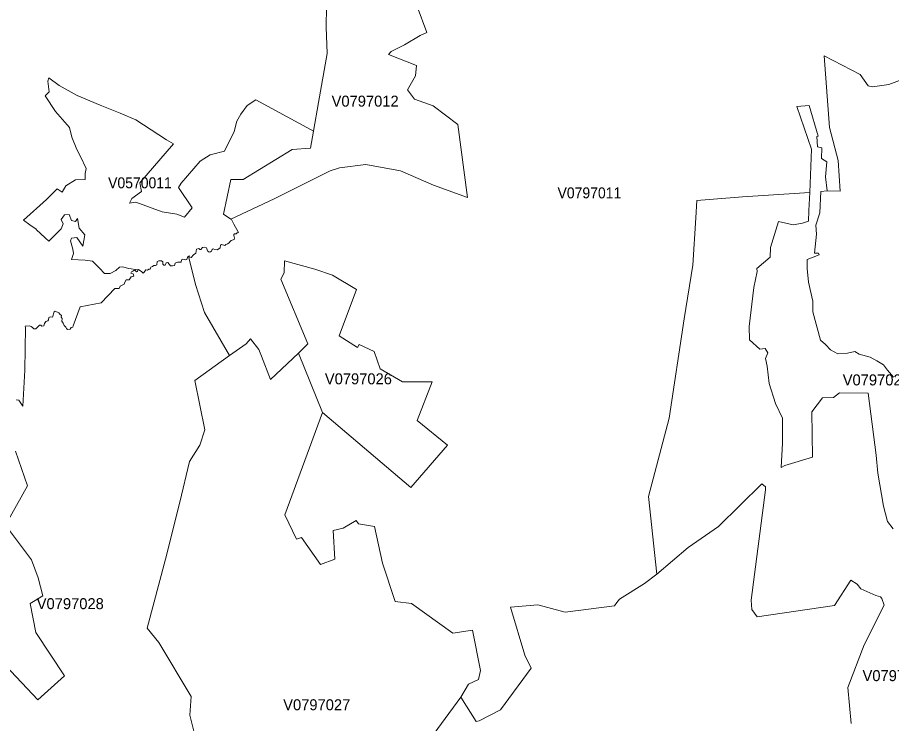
# Model space of a CAD drawing. Extents: x 369010 to 735936, y 6377141 to 6616555.
# Drawn here: x 599625 to 607570, y 6453335 to 6459759 of the extents above; entities that cross this region are included whole.
import ezdxf
from ezdxf.enums import TextEntityAlignment as Align

# ---------------------------------------------------------------- set-up
doc = ezdxf.new("R2010")
doc.units = 0
doc.header["$LTSCALE"] = 40
doc.layers.add('3', color=7, linetype='Continuous', lineweight=13)
doc.layers.add('4', color=7, linetype='Continuous')

msp = doc.modelspace()

# ---------------------------------------------------------------- linework, layer by layer
at = {"layer": '3'}
for points in [[(599910.96, 6459209.95), (600005.13, 6459139.12), (600167.16, 6459049.08), (600375.86, 6458961.7), (600559.4, 6458888.71), (600699.75, 6458828.47), (600978.79, 6458645.91), (601043.17, 6458608.18), (600738.81, 6458254.66), (600753.21, 6458177.04), (600664.5, 6458112), (600642.98, 6458070.13), (600701.73, 6458079.56), (600941.22, 6457991.68), (601074.45, 6457968.18), (601143.46, 6457942.52), (601213.47, 6458027.26), (601089.34, 6458210.64), (601112.85, 6458251.52), (601285.3, 6458450.95), (601375.5, 6458508.55), (601506.41, 6458543.14), (601594.3, 6458722.54), (601620.61, 6458814.73), (601655.53, 6458878.61), (601712.96, 6458958.88), (601790.75, 6459010.52), (602288.59, 6458738.27), (602315.23, 6458723.04), (602361.08, 6458984.7), (602440.35, 6459430.24), (602430.09, 6459670.55), (602433.73, 6459858.07)], [(603257.12, 6459858.56), (603345.83, 6459622.55), (603285.42, 6459596.07), (603142.09, 6459509.18), (603021.27, 6459448.77), (602996.78, 6459420.47), (603253.31, 6459322.33), (603242.06, 6459227.83), (603170.39, 6459099.56), (603234.44, 6459016.48), (603404.25, 6458955.9), (603628.84, 6458784.11), (603717.38, 6458121.27), (603408.06, 6458234.64), (603108.16, 6458364.89), (602791.22, 6458421.49), (602553.56, 6458391.37), (602466.67, 6458364.89), (601959.23, 6458110.01), (601564.34, 6457923.82), (601570.13, 6457919.85), (601592.81, 6457877.15), (601633.36, 6457801.68), (601623.1, 6457798.86), (601612.5, 6457789.43), (601598.1, 6457791.09), (601591.15, 6457784.96), (601591.98, 6457776.36), (601598.6, 6457749.71), (601595.79, 6457739.78), (601568.64, 6457730.02), (601555.9, 6457717.6), (601548.12, 6457707.84), (601534.22, 6457698.73), (601520.65, 6457694.27), (601509.23, 6457682.85), (601480.1, 6457692.11), (601470.67, 6457686.32), (601468.68, 6457664.14), (601454.28, 6457655.21), (601439.55, 6457644.12), (601418.37, 6457647.43), (601404.8, 6457653.55), (601394.53, 6457649.41), (601390.07, 6457632.53), (601379.8, 6457625.25), (601367.56, 6457624.26), (601351.5, 6457634.85), (601342.07, 6457661.99), (601327.67, 6457668.45), (601306.82, 6457665.96), (601292.09, 6457649.25), (601284.31, 6457647.1), (601272.39, 6457656.2), (601252.37, 6457650.41), (601245.41, 6457614.82), (601224.89, 6457598.6), (601204.04, 6457574.44), (601192.45, 6457577.25), (601187.99, 6457590), (601180.54, 6457586.69), (601242.1, 6457328.83), (601325.85, 6457073.3), (601552.59, 6456682.54), (601704.85, 6456789.29), (601742.92, 6456834.97), (601819.22, 6456739.64), (601842.06, 6456678.73), (601925.8, 6456465.23), (602181.01, 6456705.38), (602264.92, 6456789.29), (602019.15, 6457378.48)], [(602433.73, 6459858.07), (602430.09, 6459670.55), (602440.35, 6459430.24), (602361.08, 6458984.7), (602315.23, 6458723.04), (602288.59, 6458569.95), (602123.58, 6458556.71), (601677.55, 6458283.79), (601563.84, 6458285.61), (601498.64, 6457968.18), (601564.34, 6457923.82), (601959.23, 6458110.01), (602466.67, 6458364.89), (602553.56, 6458391.37), (602791.22, 6458421.49), (603108.16, 6458364.89), (603408.06, 6458234.64), (603717.38, 6458121.27), (603628.84, 6458784.11), (603404.25, 6458955.9), (603234.44, 6459016.48), (603170.39, 6459099.56), (603242.06, 6459227.83), (603253.31, 6459322.33), (602996.78, 6459420.47), (603021.27, 6459448.77), (603142.09, 6459509.18), (603285.42, 6459596.07), (603345.83, 6459622.55), (603257.12, 6459858.56)], [(602019.15, 6457378.48), (602049.6, 6457435.58), (602053.41, 6457546.31), (602327.65, 6457470.01), (602489.67, 6457414.73), (602706.82, 6457284.97), (602550.58, 6456861.78), (602716.25, 6456756.85), (602731.48, 6456783.5), (602868.68, 6456718.79), (602921.97, 6456562.38), (603123.89, 6456444.21), (603394.32, 6456444.21), (603259.1, 6456091.53), (603533.34, 6455866.44), (603200.02, 6455483.3), (602398.15, 6456163.85), (602055.39, 6455233.39), (602161.98, 6455012.27), (602207.66, 6455027.5), (602379.12, 6454783.55), (602508.71, 6454829.23), (602493.48, 6455092.38), (602584.84, 6455111.41), (602702.84, 6455183.9), (602725.85, 6455153.45), (602870.5, 6455126.64), (602944.81, 6454792.98), (603059.01, 6454446.08), (603207.63, 6454426.89), (603582.83, 6454158.11), (603761.9, 6454184.75), (603834.23, 6453818.66), (603815.2, 6453734.91), (603723.84, 6453692.88), (603655.32, 6453574.71), (603796.16, 6453353.43), (603822.81, 6453361.21), (604017.11, 6453460.34), (604293.34, 6453839.68), (604236.24, 6453957.85), (604106.65, 6454392.63), (604354.24, 6454415.47), (604603.82, 6454348.77), (605053.33, 6454406.03), (605072.36, 6454436.49), (605099.01, 6454466.94), (605323.76, 6454608.11), (605436.14, 6454693.84), (605361.83, 6455401.21), (605550.34, 6456112.38), (605685.56, 6457018.02), (605765.66, 6457506.25), (605792.31, 6457937.06), (605799.92, 6458093.46), (606216.99, 6458125.9), (606826.54, 6458167.77), (606841.77, 6458560.51), (606708.37, 6458949.45), (606822.73, 6458957.06), (606902.67, 6458678.68), (606891.25, 6458674.88), (606898.87, 6458583.35), (606936.93, 6458571.93), (606933.13, 6458476.6), (606982.61, 6458446.15), (606971.19, 6458308.95), (606986.42, 6458183), (607104.59, 6458179.19), (607085.55, 6458457.57), (607007.44, 6458756.97), (606957.95, 6459409.05), (607285.48, 6459241.23), (607357.81, 6459138.29), (607396.04, 6459126.87), (607544.5, 6459149.71), (607691.13, 6459204.99)], [(607691.13, 6459204.99), (607544.5, 6459149.71), (607396.04, 6459126.87), (607357.81, 6459138.29), (607285.48, 6459241.23), (606957.95, 6459409.05), (607007.44, 6458756.97)], [(600664.5, 6458112), (600753.21, 6458177.04), (600738.81, 6458254.66), (601043.17, 6458608.18), (600978.79, 6458645.91), (600699.75, 6458828.47), (600559.4, 6458888.71), (600375.86, 6458961.7), (600167.16, 6459049.08), (600005.13, 6459139.12), (599910.96, 6459209.95), (599901.19, 6459179.66), (599913.94, 6459082.02), (599878.02, 6459045.11), (599970.54, 6458904.93), (600099.63, 6458759.12), (600120.15, 6458669.75), (600165.5, 6458557.87), (600198.93, 6458492.82), (600250.9, 6458385.41), (600239.15, 6458338.74), (600240.97, 6458285.28), (600153.59, 6458280.48), (600063.88, 6458225.7), (600031.77, 6458168.44), (599985.27, 6458198.89), (599888.12, 6458103.56), (599680.57, 6457914.39), (599736.35, 6457872.84), (599793.78, 6457832.46), (599795.93, 6457830.97), (599877.86, 6457752.85), (599909.96, 6457723.23), (600022.17, 6457836.93), (600040.55, 6457882.44), (600022.17, 6457921.83), (600053.12, 6457964.04), (600095.66, 6457966.19), (600115.35, 6457911.57), (600153.42, 6457903.79), (600170.96, 6457930.11), (600187.02, 6457841.4), (600237.99, 6457780), (600219.29, 6457679.7), (600166.33, 6457758.15), (600115.02, 6457751.03), (600108.24, 6457725.88), (600129.92, 6457650.9), (600133.72, 6457612.18), (600116.68, 6457558.22), (600240.97, 6457549.45), (600308.33, 6457542.5), (600371.88, 6457478.95), (600416.57, 6457428.96), (600468.37, 6457430.45), (600520.01, 6457457.1), (600553.94, 6457486.39), (600580.25, 6457489.04), (600636.53, 6457474.64), (600717.95, 6457464.22)], [(599761.51, 6456936.92), (599775.08, 6456925.33), (599792.46, 6456926.99), (599825.06, 6456959.59), (599836.15, 6456959.59), (599847.57, 6456950.49), (599864.95, 6456953.64), (599870.57, 6456974.65), (599882.16, 6456993.69), (599899.87, 6456999.15), (599907.81, 6457009.41), (599909.8, 6457030.43), (599921.22, 6457035.06), (599943.56, 6457030.93), (599959.28, 6457079.58), (599967.72, 6457085.87), (600000.66, 6457073.13), (600011.42, 6457058.23), (600024.33, 6457046.15), (600022.51, 6457031.42), (600030.45, 6457018.84), (600029.95, 6456997.33), (600040.71, 6456979.12), (600050.64, 6456955.29), (600064.87, 6456942.05), (600071.66, 6456928.98), (600081.43, 6456921.03), (600105.59, 6456923.35), (600114.86, 6456938.57), (600128.76, 6456942.05), (600130.75, 6456954.63), (600195.79, 6457125.76), (600386.95, 6457162.34), (600511.74, 6457292.09), (600549.14, 6457293.75), (600558.57, 6457313.11), (600594.65, 6457332.97), (600600.78, 6457352.17), (600612.36, 6457371.53), (600641.49, 6457372.69), (600660.19, 6457398.51), (600682.04, 6457404.63), (600678.23, 6457425.16), (600657.05, 6457432.94), (600661.85, 6457444.52), (600675.09, 6457450.64), (600682.04, 6457456.27), (600692.96, 6457459.25), (600707.03, 6457445.35), (600715.97, 6457446.84), (600717.95, 6457464.22), (600636.53, 6457474.64), (600580.25, 6457489.04), (600553.94, 6457486.39), (600520.01, 6457457.1), (600468.37, 6457430.45), (600416.57, 6457428.96), (600371.88, 6457478.95), (600308.33, 6457542.5), (600240.97, 6457549.45), (600116.68, 6457558.22), (600133.72, 6457612.18), (600129.92, 6457650.9), (600108.24, 6457725.88), (600115.02, 6457751.03), (600166.33, 6457758.15), (600219.29, 6457679.7), (600237.99, 6457780), (600187.02, 6457841.4), (600170.96, 6457930.11), (600153.42, 6457903.79), (600115.35, 6457911.57), (600095.66, 6457966.19), (600053.12, 6457964.04), (600022.17, 6457921.83), (600040.55, 6457882.44), (600022.17, 6457836.93), (599909.96, 6457723.23), (599877.86, 6457752.85), (599795.93, 6457830.97), (599793.78, 6457832.46), (599736.35, 6457872.84), (599680.57, 6457914.39), (599888.12, 6458103.56), (599985.27, 6458198.89), (600031.77, 6458168.44), (600063.88, 6458225.7), (600153.59, 6458280.48), (600240.97, 6458285.28), (600239.15, 6458338.74), (600250.9, 6458385.41), (600198.93, 6458492.82), (600165.5, 6458557.87), (600120.15, 6458669.75), (600099.63, 6458759.12), (599970.54, 6458904.93), (599878.02, 6459045.11), (599913.94, 6459082.02), (599901.19, 6459179.66), (599910.96, 6459209.95)], [(600717.95, 6457464.22), (600726.56, 6457467.19), (600757.01, 6457445.84), (600768.43, 6457433.6), (600777.87, 6457442.53), (600790.94, 6457463.88), (600808.65, 6457460.24), (600820.4, 6457468.85), (600831.49, 6457470.01), (600838.94, 6457488.54), (600853.17, 6457493.51), (600864.76, 6457501.62), (600881.47, 6457502.61), (600893.06, 6457509.23), (600895.87, 6457538.69), (600911.43, 6457545.31), (600935.26, 6457544.49), (600947.51, 6457535.05), (600947.01, 6457513.7), (600954.46, 6457505.1), (600966.71, 6457506.75), (600978.29, 6457526.45), (600992.52, 6457529.09), (601016.36, 6457499.63), (601035.56, 6457499.63), (601054.09, 6457503.77), (601059.72, 6457524.13), (601079.08, 6457531.58), (601112.68, 6457533.07), (601116.65, 6457553.42), (601129.07, 6457560.87), (601154.06, 6457553.92), (601164.65, 6457555.9), (601174.08, 6457583.87), (601180.54, 6457586.69), (601187.99, 6457590), (601192.45, 6457577.25), (601204.04, 6457574.44), (601224.89, 6457598.6), (601245.41, 6457614.82), (601252.37, 6457650.41), (601272.39, 6457656.2), (601284.31, 6457647.1), (601292.09, 6457649.25), (601306.82, 6457665.96), (601327.67, 6457668.45), (601342.07, 6457661.99), (601351.5, 6457634.85), (601367.56, 6457624.26), (601379.8, 6457625.25), (601390.07, 6457632.53), (601394.53, 6457649.41), (601404.8, 6457653.55), (601418.37, 6457647.43), (601439.55, 6457644.12), (601454.28, 6457655.21), (601468.68, 6457664.14), (601470.67, 6457686.32), (601480.1, 6457692.11), (601509.23, 6457682.85), (601520.65, 6457694.27), (601534.22, 6457698.73), (601548.12, 6457707.84), (601555.9, 6457717.6), (601568.64, 6457730.02), (601595.79, 6457739.78), (601598.6, 6457749.71), (601591.98, 6457776.36), (601591.15, 6457784.96), (601598.1, 6457791.09), (601612.5, 6457789.43), (601623.1, 6457798.86), (601633.36, 6457801.68), (601592.81, 6457877.15), (601570.13, 6457919.85), (601564.34, 6457923.82), (601498.64, 6457968.18), (601563.84, 6458285.61), (601677.55, 6458283.79), (602123.58, 6458556.71), (602288.59, 6458569.95), (602315.23, 6458723.04), (602288.59, 6458738.27), (601790.75, 6459010.52), (601712.96, 6458958.88), (601655.53, 6458878.61), (601620.61, 6458814.73), (601594.3, 6458722.54), (601506.41, 6458543.14), (601375.5, 6458508.55), (601285.3, 6458450.95), (601112.85, 6458251.52), (601089.34, 6458210.64), (601213.47, 6458027.26), (601143.46, 6457942.52), (601074.45, 6457968.18), (600941.22, 6457991.68), (600701.73, 6458079.56), (600642.98, 6458070.13), (600664.5, 6458112)], [(606913.43, 6457598.27), (606907.14, 6457615.32), (606868.91, 6457615.32), (606887.94, 6457787.28), (606883.81, 6457870.2), (606919.88, 6457980.59), (606927.33, 6458177.04), (606986.42, 6458183), (606971.19, 6458308.95), (606982.61, 6458446.15), (606933.13, 6458476.6), (606936.93, 6458571.93), (606898.87, 6458583.35), (606891.25, 6458674.88), (606902.67, 6458678.68), (606822.73, 6458957.06), (606708.37, 6458949.45), (606841.77, 6458560.51), (606826.54, 6458167.77)], [(607007.44, 6458756.97), (607085.55, 6458457.57), (607104.59, 6458179.19), (606986.42, 6458183)], [(606826.54, 6458167.77), (606216.99, 6458125.9), (605799.92, 6458093.46), (605792.31, 6457937.06), (605765.66, 6457506.25), (605685.56, 6457018.02), (605550.34, 6456112.38), (605361.83, 6455401.21), (605436.14, 6454693.84), (605720.97, 6454937.14), (605996.37, 6455126.64), (606391.93, 6455514.91), (606424.37, 6455490.25), (606425.86, 6455462.61), (606294.94, 6454456.51), (606301.23, 6454373.26), (606348.9, 6454305.57), (607053.45, 6454409.34), (607199.26, 6454639.72), (607256.85, 6454602.65), (607292.6, 6454561.61), (607428.15, 6454500.2), (607469.03, 6454487.46), (607481.94, 6454472.07), (607504.94, 6454413.15), (607320.74, 6454052.19), (607172.44, 6453663.09), (607203.06, 6453335.22)], [(607586.7, 6455108.1), (607533.57, 6455173.14), (607498.16, 6455312.83), (607444.86, 6455611.89), (607430.8, 6455777.56), (607357.48, 6456340.44), (607097.64, 6456345.24), (607043.19, 6456300.23), (606941.73, 6456297.91), (606847.06, 6456170.14), (606853.02, 6455759.86), (606600.3, 6455684.05), (606567.2, 6455665.19), (606578.95, 6455885.14), (606578.95, 6456114.53), (606516.39, 6456245.78), (606457.3, 6456430.31), (606440.75, 6456586.38), (606424.2, 6456655.07), (606445.55, 6456707.03), (606421.88, 6456747.25), (606372.23, 6456740.14), (606280.05, 6456825.37), (606275.41, 6456948.34), (606320.26, 6457303.18), (606348.57, 6457447.33), (606346.25, 6457475.8), (606466.74, 6457577.42), (606469.05, 6457667.29), (606542.37, 6457901.48), (606677.09, 6457873.18), (606762.16, 6457887.24), (606816.44, 6457906.28), (606817.6, 6458002.1), (606826.54, 6458167.77)], [(606826.54, 6458167.77), (606817.6, 6458002.1), (606816.44, 6457906.28), (606762.16, 6457887.24), (606677.09, 6457873.18), (606542.37, 6457901.48), (606469.05, 6457667.29), (606466.74, 6457577.42), (606346.25, 6457475.8), (606348.57, 6457447.33), (606320.26, 6457303.18), (606275.41, 6456948.34), (606280.05, 6456825.37), (606372.23, 6456740.14), (606421.88, 6456747.25), (606445.55, 6456707.03), (606424.2, 6456655.07), (606440.75, 6456586.38), (606457.3, 6456430.31), (606516.39, 6456245.78), (606578.95, 6456114.53), (606578.95, 6455885.14), (606567.2, 6455665.19), (606600.3, 6455684.05), (606853.02, 6455759.86), (606847.06, 6456170.14), (606941.73, 6456297.91), (607043.19, 6456300.23), (607097.64, 6456345.24), (607357.48, 6456340.44), (607430.8, 6455777.56), (607444.86, 6455611.89), (607498.16, 6455312.83), (607533.57, 6455173.14), (607586.7, 6455108.1)], [(606986.42, 6458183), (606927.33, 6458177.04), (606919.88, 6457980.59), (606883.81, 6457870.2), (606887.94, 6457787.28), (606868.91, 6457615.32), (606907.14, 6457615.32), (606913.43, 6457598.27), (606803.2, 6457557.89), (606803.2, 6457475.14), (606815.95, 6457349.85), (606854.01, 6457177.73), (606854.01, 6457082.23), (606924.02, 6456823.05), (606970.69, 6456782.67), (607015.38, 6456736), (607081.09, 6456697.77), (607170.13, 6456706.21), (607238.15, 6456721.1), (607276.22, 6456695.62), (607376.01, 6456667.98), (607437.58, 6456636.2), (607497, 6456597.97), (607533.08, 6456551.3), (607588.19, 6456485.42)], [(601180.54, 6457586.69), (601174.08, 6457583.87), (601164.65, 6457555.9), (601154.06, 6457553.92), (601129.07, 6457560.87), (601116.65, 6457553.42), (601112.68, 6457533.07), (601079.08, 6457531.58), (601059.72, 6457524.13), (601054.09, 6457503.77), (601035.56, 6457499.63), (601016.36, 6457499.63), (600992.52, 6457529.09), (600978.29, 6457526.45), (600966.71, 6457506.75), (600954.46, 6457505.1), (600947.01, 6457513.7), (600947.51, 6457535.05), (600935.26, 6457544.49), (600911.43, 6457545.31), (600895.87, 6457538.69), (600893.06, 6457509.23), (600881.47, 6457502.61), (600864.76, 6457501.62), (600853.17, 6457493.51), (600838.94, 6457488.54), (600831.49, 6457470.01), (600820.4, 6457468.85), (600808.65, 6457460.24), (600790.94, 6457463.88), (600777.87, 6457442.53), (600768.43, 6457433.6), (600757.01, 6457445.84), (600726.56, 6457467.19), (600717.95, 6457464.22), (600715.97, 6457446.84), (600707.03, 6457445.35), (600692.96, 6457459.25), (600682.04, 6457456.27), (600675.09, 6457450.64), (600661.85, 6457444.52), (600657.05, 6457432.94), (600678.23, 6457425.16), (600682.04, 6457404.63), (600660.19, 6457398.51), (600641.49, 6457372.69), (600612.36, 6457371.53), (600600.78, 6457352.17), (600594.65, 6457332.97), (600558.57, 6457313.11), (600549.14, 6457293.75), (600511.74, 6457292.09), (600386.95, 6457162.34), (600195.79, 6457125.76), (600130.75, 6456954.63), (600128.76, 6456942.05), (600114.86, 6456938.57), (600105.59, 6456923.35), (600081.43, 6456921.03), (600071.66, 6456928.98), (600064.87, 6456942.05), (600050.64, 6456955.29), (600040.71, 6456979.12), (600029.95, 6456997.33), (600030.45, 6457018.84), (600022.51, 6457031.42), (600024.33, 6457046.15), (600011.42, 6457058.23), (600000.66, 6457073.13), (599967.72, 6457085.87), (599959.28, 6457079.58), (599943.56, 6457030.93), (599921.22, 6457035.06), (599909.8, 6457030.43), (599907.81, 6457009.41), (599899.87, 6456999.15), (599882.16, 6456993.69), (599870.57, 6456974.65), (599864.95, 6456953.64), (599847.57, 6456950.49), (599836.15, 6456959.59), (599825.06, 6456959.59), (599792.46, 6456926.99), (599775.08, 6456925.33), (599761.51, 6456936.92), (599750.42, 6456948.01), (599733.37, 6456953.47), (599695.64, 6456949.33), (599698.61, 6456939.07), (599691.5, 6456549.81), (599674.45, 6456224.09), (599638.04, 6456276.39), (599614.87, 6456280.53)], [(601242.1, 6453206.63), (601192.62, 6453412.68), (601204.04, 6453580.33), (600910.77, 6454072.38), (600804.02, 6454201.97), (600971.67, 6454831.21), (601101.1, 6455349.74), (601188.81, 6455719.64), (601282.16, 6455866.44), (601327.84, 6456007.61), (601236.31, 6456457.45), (601552.59, 6456682.54), (601325.85, 6457073.3), (601242.1, 6457328.83), (601180.54, 6457586.69)], [(607588.19, 6456485.42), (607533.08, 6456551.3), (607497, 6456597.97), (607437.58, 6456636.2), (607376.01, 6456667.98), (607276.22, 6456695.62), (607238.15, 6456721.1), (607170.13, 6456706.21), (607081.09, 6456697.77), (607015.38, 6456736), (606970.69, 6456782.67), (606924.02, 6456823.05), (606854.01, 6457082.23), (606854.01, 6457177.73), (606815.95, 6457349.85), (606803.2, 6457475.14), (606803.2, 6457557.89), (606913.43, 6457598.27)], [(599614.87, 6456280.53), (599638.04, 6456276.39), (599674.45, 6456224.09), (599691.5, 6456549.81), (599698.61, 6456939.07), (599695.64, 6456949.33), (599733.37, 6456953.47), (599750.42, 6456948.01), (599761.51, 6456936.92)], [(603337.39, 6453141.91), (603655.32, 6453574.71), (603723.84, 6453692.88), (603815.2, 6453734.91), (603834.23, 6453818.66), (603761.9, 6454184.75), (603582.83, 6454158.11), (603207.63, 6454426.89), (603059.01, 6454446.08), (602944.81, 6454792.98), (602870.5, 6455126.64), (602725.85, 6455153.45), (602702.84, 6455183.9), (602584.84, 6455111.41), (602493.48, 6455092.38), (602508.71, 6454829.23), (602379.12, 6454783.55), (602207.66, 6455027.5), (602161.98, 6455012.27), (602055.39, 6455233.39), (602398.15, 6456163.85), (602181.01, 6456705.38), (601925.8, 6456465.23), (601842.06, 6456678.73), (601819.22, 6456739.64), (601742.92, 6456834.97), (601704.85, 6456789.29), (601552.59, 6456682.54), (601236.31, 6456457.45), (601327.84, 6456007.61), (601282.16, 6455866.44), (601188.81, 6455719.64), (601101.1, 6455349.74), (600971.67, 6454831.21), (600804.02, 6454201.97), (600910.77, 6454072.38), (601204.04, 6453580.33), (601192.62, 6453412.68), (601242.1, 6453206.63)], [(599515.57, 6453863.18), (599809.17, 6453550.05), (600053.95, 6453768.51), (599790.97, 6454162.74), (599739.33, 6454426.06), (599856.67, 6454497.72), (599814.8, 6454662.23), (599753.23, 6454824.1), (599517.55, 6455139.88), (599716.49, 6455497.2), (599608.25, 6455814.31)], [(599608.25, 6455814.31), (599716.49, 6455497.2), (599517.55, 6455139.88)], [(607469.03, 6454487.46), (607428.15, 6454500.2), (607292.6, 6454561.61), (607256.85, 6454602.65), (607199.26, 6454639.72), (607053.45, 6454409.34), (606348.9, 6454305.57), (606301.23, 6454373.26), (606294.94, 6454456.51), (606425.86, 6455462.61), (606424.37, 6455490.25), (606391.93, 6455514.91), (605996.37, 6455126.64), (605720.97, 6454937.14), (605436.14, 6454693.84)], [(599517.55, 6455139.88), (599753.23, 6454824.1), (599814.8, 6454662.23), (599856.67, 6454497.72), (599739.33, 6454426.06), (599790.97, 6454162.74), (600053.95, 6453768.51), (599809.17, 6453550.05), (599515.57, 6453863.18), (599192.67, 6453786.39), (598836.5, 6453681.29), (598428.7, 6453481.86), (598363.99, 6453450.08), (598253.76, 6453395.8), (598131.13, 6453214.73)], [(605436.14, 6454693.84), (605323.76, 6454608.11), (605099.01, 6454466.94), (605072.36, 6454436.49), (605053.33, 6454406.03), (604603.82, 6454348.77), (604354.24, 6454415.47), (604106.65, 6454392.63), (604236.24, 6453957.85), (604293.34, 6453839.68), (604017.11, 6453460.34), (603822.81, 6453361.21), (603796.16, 6453353.43), (603655.32, 6453574.71), (603337.39, 6453141.91)], [(607203.06, 6453335.22), (607172.44, 6453663.09), (607320.74, 6454052.19), (607504.94, 6454413.15), (607481.94, 6454472.07), (607469.03, 6454487.46)]]:
    msp.add_lwpolyline(points, dxfattribs=at)
msp.add_lwpolyline([(602181.01, 6456705.38), (602398.15, 6456163.85), (603200.02, 6455483.3), (603533.34, 6455866.44), (603259.1, 6456091.53), (603394.32, 6456444.21), (603123.89, 6456444.21), (602921.97, 6456562.38), (602868.68, 6456718.79), (602731.48, 6456783.5), (602716.25, 6456756.85), (602550.58, 6456861.78), (602706.82, 6457284.97), (602489.67, 6457414.73), (602327.65, 6457470.01), (602053.41, 6457546.31), (602049.6, 6457435.58), (602019.15, 6457378.48), (602264.92, 6456789.29)], close=True, dxfattribs=at)

# ---------------------------------------------------------------- texts
at = {"layer": '4'}
for s, p in [('V0797012', (602785.52, 6458947.63)), ('V0797026', (602724.13, 6456421.35)), ('V0797024', (607431.69, 6456411.76)), ('V0797028', (600105.2, 6454375.86)), ('V0797025', (607611.56, 6453721.21)), ('V0797027', (602345.53, 6453456.07))]:
    msp.add_text(s, height=100, dxfattribs=at).set_placement(p, align=Align.CENTER)
at = {"layer": '4', "width": 0.95}
for s, p in [('V0570011', (600738.81, 6458204.66)), ('V0797011', (604824.12, 6458113.15))]:
    msp.add_text(s, height=100, dxfattribs=at).set_placement(p, align=Align.CENTER)

doc.saveas('drawing.dxf')
